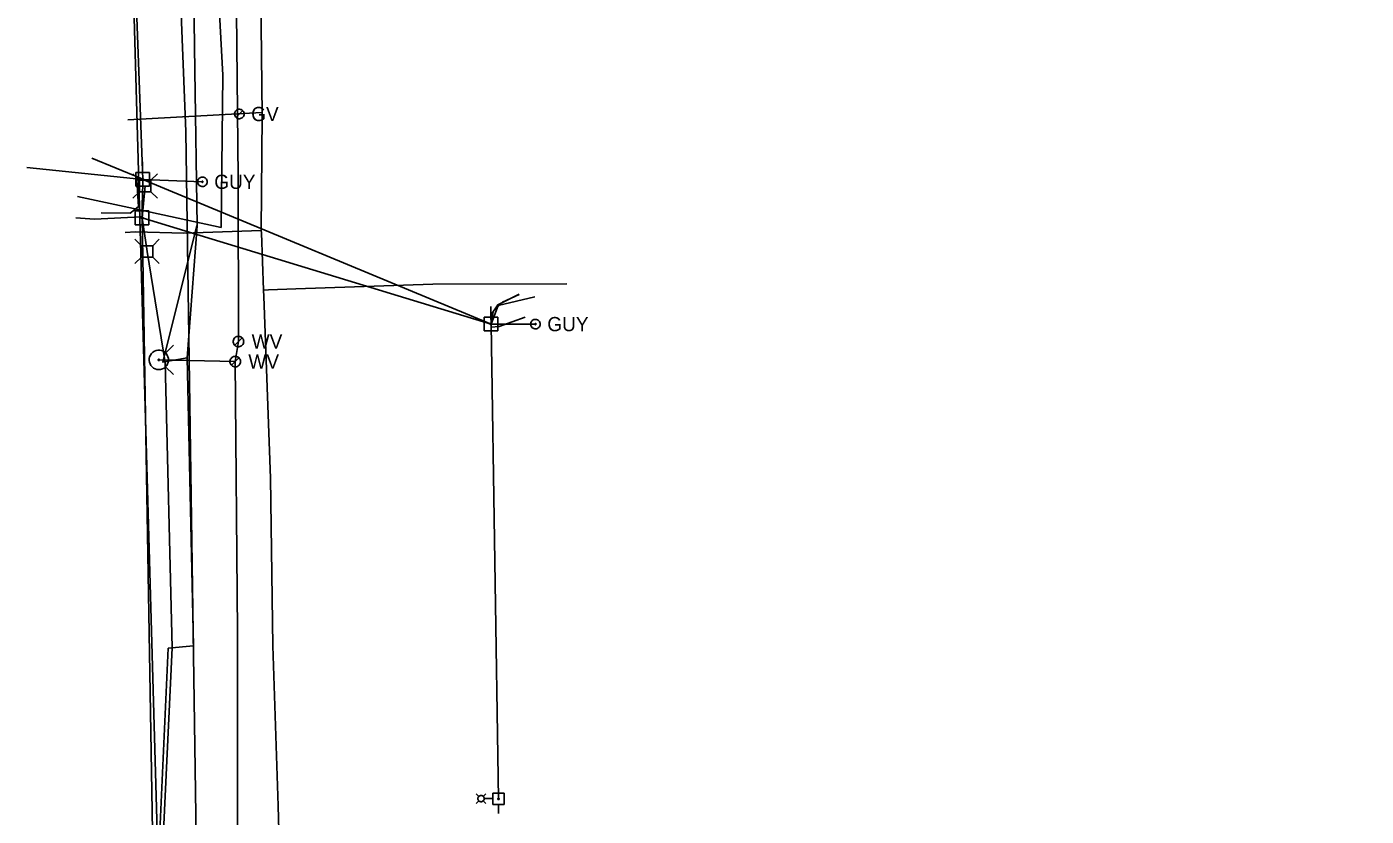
# Model space of a CAD drawing. Extents: x 596028 to 606371, y 330010 to 403088.
# Drawn here: x 601784.3 to 602146.4, y 398292.8 to 398506.3 of the extents above; entities that cross this region are included whole.
import ezdxf

# ---------------------------------------------------------------- set-up
doc = ezdxf.new("R2010")
doc.units = 0
for name, color, linetype in [('E_LTG', 7, 'Continuous'), ('E_UTL_AG_Bold', 7, 'Continuous'), ('E_UTL_E_UG', 7, 'Continuous'), ('E_UTL_EGuyWire', 7, 'Continuous'), ('E_UTL_EPowerPole', 7, 'Continuous'), ('E_UTL_FO_UG', 7, 'Continuous'), ('E_UTL_G', 7, 'Continuous'), ('E_UTL_G_UG', 7, 'Continuous'), ('E_UTL_Overhead', 7, 'Continuous'), ('E_UTL_SAN_UG', 7, 'Continuous'), ('E_UTL_TV_UG', 7, 'Continuous'), ('E_UTL_W', 7, 'Continuous'), ('E_UTL_W_UG', 7, 'Continuous'), ('E_UTL_WHydrant', 7, 'Continuous')]:
    doc.layers.add(name, color=color, linetype=linetype)

msp = doc.modelspace()

# ---------------------------------------------------------------- linework, layer by layer
at = {"layer": 'E_LTG'}
for points in [[(601906.46, 398298.18), (601905.77, 398298.88)], [(601906.46, 398296.99), (601905.77, 398296.29)], [(601906.21, 398297.59), (601906.22, 398297.42), (601906.27, 398297.27), (601906.34, 398297.12), (601906.45, 398297), (601906.57, 398296.89), (601906.71, 398296.81), (601906.86, 398296.76), (601907.02, 398296.73), (601907.18, 398296.74), (601907.34, 398296.78), (601907.49, 398296.85), (601907.62, 398296.94), (601907.73, 398297.06), (601907.82, 398297.2), (601907.88, 398297.35), (601907.91, 398297.51), (601907.91, 398297.67), (601907.88, 398297.83), (601907.82, 398297.98), (601907.73, 398298.11), (601907.62, 398298.23), (601907.49, 398298.33), (601907.34, 398298.39), (601907.18, 398298.43), (601907.02, 398298.44), (601906.86, 398298.42), (601906.71, 398298.36), (601906.57, 398298.28), (601906.45, 398298.18), (601906.34, 398298.05), (601906.27, 398297.9), (601906.22, 398297.75), (601906.21, 398297.59)], [(601907.66, 398298.18), (601908.36, 398298.88)], [(601907.66, 398296.99), (601908.36, 398296.29)], [(601907.93, 398297.59), (601910.29, 398297.59)]]:
    msp.add_lwpolyline(points, dxfattribs=at)
at = {"layer": 'E_UTL_AG_Bold'}
for points in [[(601814.74, 398464.78), (601812.99, 398466.53)], [(601817.84, 398464.78), (601819.59, 398466.53)], [(601817.84, 398464.78), (601814.74, 398464.78)], [(601814.74, 398464.78), (601814.74, 398461.68)], [(601817.84, 398461.68), (601817.84, 398464.78)], [(601814.74, 398461.68), (601812.99, 398459.93)], [(601814.74, 398461.68), (601817.84, 398461.68)], [(601817.84, 398461.68), (601819.59, 398459.93)], [(601815.26, 398447.08), (601813.51, 398448.84)], [(601818.36, 398447.08), (601820.11, 398448.84)], [(601818.36, 398447.08), (601815.26, 398447.08)], [(601815.26, 398447.08), (601815.26, 398443.99)], [(601818.36, 398443.99), (601818.36, 398447.08)], [(601815.26, 398443.99), (601813.51, 398442.24)], [(601815.26, 398443.99), (601818.36, 398443.99)], [(601818.36, 398443.99), (601820.11, 398442.24)]]:
    msp.add_lwpolyline(points, dxfattribs=at)
at = {"layer": 'E_UTL_E_UG'}
for points in [[(601815.62, 398465.02), (601815.02, 398465.35), (601801.84, 398470.78)], [(601804.38, 398455.98), (601812.24, 398455.91), (601813.44, 398456.76), (601814.46, 398457.71), (601814.07, 398464.81), (601815.02, 398465.35)], [(601797.54, 398454.62), (601802.61, 398454.27), (601815.08, 398454.89), (601815.47, 398454.62)], [(601917.38, 398433.98), (601911.59, 398431.12), (601909.7, 398428.31), (601909.78, 398425.89)], [(601909.78, 398425.89), (601911.67, 398430.95), (601921.66, 398433.28)]]:
    msp.add_lwpolyline(points, dxfattribs=at)
at = {"layer": 'E_UTL_EGuyWire'}
for p, q in [((601831.75, 398464.37), (601815.62, 398465.02)), ((601909.78, 398425.89), (601921.78, 398425.89))]:
    msp.add_line(p, q, dxfattribs=at)
for points in [[(601833.04, 398464.37), (601833.01, 398464.61), (601832.95, 398464.85), (601832.83, 398465.06), (601832.68, 398465.25), (601832.5, 398465.41), (601832.29, 398465.54), (601832.06, 398465.62), (601831.82, 398465.65), (601831.57, 398465.64), (601831.33, 398465.58), (601831.11, 398465.48), (601830.91, 398465.34), (601830.75, 398465.16), (601830.61, 398464.96), (601830.52, 398464.73), (601830.48, 398464.49), (601830.48, 398464.25), (601830.52, 398464.01), (601830.61, 398463.78), (601830.75, 398463.58), (601830.91, 398463.4), (601831.11, 398463.26), (601831.33, 398463.16), (601831.57, 398463.1), (601831.82, 398463.09), (601832.06, 398463.12), (601832.29, 398463.2), (601832.5, 398463.32), (601832.68, 398463.48), (601832.83, 398463.68), (601832.95, 398463.89), (601833.01, 398464.13), (601833.04, 398464.37)], [(601831.91, 398464.37), (601831.91, 398464.4), (601831.9, 398464.43), (601831.89, 398464.46), (601831.87, 398464.48), (601831.85, 398464.5), (601831.82, 398464.51), (601831.79, 398464.52), (601831.76, 398464.53), (601831.73, 398464.53), (601831.7, 398464.52), (601831.67, 398464.51), (601831.65, 398464.49), (601831.63, 398464.47), (601831.61, 398464.44), (601831.6, 398464.41), (601831.59, 398464.38), (601831.59, 398464.35), (601831.6, 398464.32), (601831.61, 398464.3), (601831.63, 398464.27), (601831.65, 398464.25), (601831.67, 398464.23), (601831.7, 398464.22), (601831.73, 398464.21), (601831.76, 398464.21), (601831.79, 398464.21), (601831.82, 398464.22), (601831.85, 398464.24), (601831.87, 398464.26), (601831.89, 398464.28), (601831.9, 398464.31), (601831.91, 398464.34), (601831.91, 398464.37)], [(601923.07, 398425.89), (601923.04, 398426.13), (601922.97, 398426.36), (601922.86, 398426.58), (601922.71, 398426.77), (601922.53, 398426.93), (601922.32, 398427.05), (601922.08, 398427.13), (601921.84, 398427.17), (601921.6, 398427.16), (601921.36, 398427.1), (601921.14, 398427), (601920.94, 398426.86), (601920.77, 398426.68), (601920.64, 398426.47), (601920.55, 398426.25), (601920.5, 398426.01), (601920.5, 398425.76), (601920.55, 398425.52), (601920.64, 398425.3), (601920.77, 398425.09), (601920.94, 398424.92), (601921.14, 398424.77), (601921.36, 398424.67), (601921.6, 398424.62), (601921.84, 398424.6), (601922.08, 398424.64), (601922.32, 398424.72), (601922.53, 398424.84), (601922.71, 398425), (601922.86, 398425.19), (601922.97, 398425.41), (601923.04, 398425.64), (601923.07, 398425.89)], [(601921.94, 398425.89), (601921.94, 398425.92), (601921.93, 398425.95), (601921.92, 398425.97), (601921.9, 398426), (601921.88, 398426.02), (601921.85, 398426.03), (601921.82, 398426.04), (601921.79, 398426.05), (601921.76, 398426.04), (601921.73, 398426.04), (601921.7, 398426.03), (601921.68, 398426.01), (601921.66, 398425.99), (601921.64, 398425.96), (601921.63, 398425.93), (601921.62, 398425.9), (601921.62, 398425.87), (601921.63, 398425.84), (601921.64, 398425.81), (601921.66, 398425.79), (601921.68, 398425.76), (601921.7, 398425.75), (601921.73, 398425.73), (601921.76, 398425.73), (601921.79, 398425.73), (601921.82, 398425.73), (601921.85, 398425.74), (601921.88, 398425.76), (601921.9, 398425.78), (601921.92, 398425.8), (601921.93, 398425.83), (601921.94, 398425.86), (601921.94, 398425.89)]]:
    msp.add_lwpolyline(points, dxfattribs=at)
at = {"layer": 'E_UTL_EPowerPole'}
for points in [[(601817.43, 398466.86), (601813.75, 398466.86)], [(601813.75, 398466.86), (601813.75, 398463.17)], [(601815.59, 398466.86), (601815.59, 398469.77)], [(601817.43, 398463.17), (601817.43, 398466.86)], [(601813.75, 398463.17), (601817.43, 398463.17)], [(601815.86, 398465.01), (601815.86, 398465.06), (601815.84, 398465.1), (601815.82, 398465.14), (601815.8, 398465.18), (601815.76, 398465.21), (601815.72, 398465.23), (601815.68, 398465.25), (601815.63, 398465.25), (601815.59, 398465.25), (601815.54, 398465.24), (601815.5, 398465.22), (601815.47, 398465.2), (601815.43, 398465.16), (601815.41, 398465.12), (601815.39, 398465.08), (601815.39, 398465.04), (601815.39, 398464.99), (601815.39, 398464.95), (601815.41, 398464.91), (601815.43, 398464.87), (601815.47, 398464.83), (601815.5, 398464.81), (601815.54, 398464.79), (601815.59, 398464.78), (601815.63, 398464.78), (601815.68, 398464.78), (601815.72, 398464.8), (601815.76, 398464.82), (601815.8, 398464.85), (601815.82, 398464.89), (601815.84, 398464.93), (601815.86, 398464.97), (601815.86, 398465.01)], [(601815.44, 398456.47), (601815.44, 398459.37)], [(601817.28, 398456.47), (601813.59, 398456.47)], [(601813.59, 398456.47), (601813.59, 398452.77)], [(601817.28, 398452.77), (601817.28, 398456.47)], [(601813.59, 398452.77), (601817.28, 398452.77)], [(601815.71, 398454.62), (601815.7, 398454.67), (601815.69, 398454.71), (601815.67, 398454.75), (601815.64, 398454.79), (601815.61, 398454.82), (601815.57, 398454.84), (601815.53, 398454.85), (601815.48, 398454.86), (601815.44, 398454.86), (601815.39, 398454.85), (601815.35, 398454.83), (601815.31, 398454.8), (601815.28, 398454.77), (601815.26, 398454.73), (601815.24, 398454.69), (601815.23, 398454.65), (601815.23, 398454.6), (601815.24, 398454.56), (601815.26, 398454.51), (601815.28, 398454.48), (601815.31, 398454.44), (601815.35, 398454.42), (601815.39, 398454.4), (601815.44, 398454.39), (601815.48, 398454.38), (601815.53, 398454.39), (601815.57, 398454.41), (601815.61, 398454.43), (601815.64, 398454.46), (601815.67, 398454.49), (601815.69, 398454.53), (601815.7, 398454.58), (601815.71, 398454.62)], [(601909.75, 398427.73), (601909.75, 398430.64)], [(601911.59, 398427.73), (601907.91, 398427.73)], [(601907.91, 398427.73), (601907.91, 398424.04)], [(601911.59, 398424.04), (601911.59, 398427.73)], [(601907.91, 398424.04), (601911.59, 398424.04)], [(601910.02, 398425.89), (601910.02, 398425.93), (601910, 398425.97), (601909.98, 398426.01), (601909.95, 398426.05), (601909.92, 398426.08), (601909.88, 398426.1), (601909.84, 398426.12), (601909.79, 398426.12), (601909.75, 398426.12), (601909.7, 398426.11), (601909.66, 398426.09), (601909.63, 398426.07), (601909.59, 398426.03), (601909.57, 398426), (601909.55, 398425.95), (601909.54, 398425.91), (601909.54, 398425.86), (601909.55, 398425.82), (601909.57, 398425.78), (601909.59, 398425.74), (601909.63, 398425.71), (601909.66, 398425.68), (601909.7, 398425.66), (601909.75, 398425.65), (601909.79, 398425.65), (601909.84, 398425.65), (601909.88, 398425.67), (601909.92, 398425.69), (601909.95, 398425.72), (601909.98, 398425.76), (601910, 398425.8), (601910.02, 398425.84), (601910.02, 398425.89)], [(601913.37, 398299.05), (601910.29, 398299.05)], [(601910.29, 398299.05), (601910.29, 398295.98)], [(601911.6, 398297.51), (601911.61, 398297.48), (601911.62, 398297.44), (601911.64, 398297.41), (601911.66, 398297.38), (601911.69, 398297.35), (601911.72, 398297.33), (601911.76, 398297.32), (601911.79, 398297.32), (601911.83, 398297.32), (601911.87, 398297.33), (601911.9, 398297.34), (601911.93, 398297.36), (601911.96, 398297.39), (601911.98, 398297.42), (601911.99, 398297.46), (601912, 398297.5), (601912, 398297.53), (601911.99, 398297.57), (601911.98, 398297.61), (601911.96, 398297.64), (601911.93, 398297.66), (601911.9, 398297.69), (601911.87, 398297.7), (601911.83, 398297.71), (601911.79, 398297.71), (601911.76, 398297.71), (601911.72, 398297.7), (601911.69, 398297.68), (601911.66, 398297.65), (601911.64, 398297.62), (601911.62, 398297.59), (601911.61, 398297.55), (601911.6, 398297.51)], [(601913.37, 398295.98), (601913.37, 398299.05)], [(601910.29, 398295.98), (601913.37, 398295.98)], [(601911.83, 398295.98), (601911.83, 398293.55)]]:
    msp.add_lwpolyline(points, dxfattribs=at)
at = {"layer": 'E_UTL_FO_UG'}
for points in [[(601827.68, 398416.8), (601830.37, 398452.5), (601829.71, 398494.44), (601828.86, 398554.53), (601827.22, 398588.07), (601819.23, 398663.17), (601817.49, 398683.62), (601809.23, 398694.49), (601809.67, 398700.68), (601810.21, 398701.95)], [(601836.87, 398451.97), (601837.3, 398493.22), (601834.18, 398550.11), (601832.08, 398587.67), (601830.06, 398672.32), (601823.65, 398694.11), (601810.18, 398694.96), (601810.52, 398700.52), (601810.21, 398701.95)], [(601815.47, 398454.62), (601815.65, 398456.56), (601816.29, 398463.23)], [(601798.02, 398460.39), (601815.65, 398456.56), (601836.87, 398451.97)], [(601820.25, 398288.69), (601822.54, 398338.23), (601829.33, 398338.93), (601827.68, 398416.8), (601821.04, 398415.63), (601830.29, 398452.55)], [(601818.89, 398285.08), (601821.24, 398288.67), (601823.6, 398338.38), (601821.65, 398415.53), (601816.81, 398445.54)], [(601909.78, 398425.89), (601910.38, 398429.32), (601912.92, 398431.86), (601917.41, 398433.93)]]:
    msp.add_lwpolyline(points, dxfattribs=at)
at = {"layer": 'E_UTL_G'}
for points in [[(601843.02, 398482.7), (601843, 398482.94), (601842.93, 398483.18), (601842.82, 398483.39), (601842.67, 398483.58), (601842.48, 398483.74), (601842.27, 398483.87), (601842.04, 398483.95), (601841.8, 398483.98), (601841.55, 398483.97), (601841.32, 398483.91), (601841.09, 398483.81), (601840.9, 398483.67), (601840.73, 398483.49), (601840.6, 398483.29), (601840.5, 398483.06), (601840.46, 398482.82), (601840.46, 398482.58), (601840.5, 398482.34), (601840.6, 398482.11), (601840.73, 398481.91), (601840.9, 398481.73), (601841.09, 398481.59), (601841.32, 398481.49), (601841.55, 398481.43), (601841.8, 398481.42), (601842.04, 398481.45), (601842.27, 398481.53), (601842.48, 398481.65), (601842.67, 398481.81), (601842.82, 398482.01), (601842.93, 398482.22), (601843, 398482.46), (601843.02, 398482.7)], [(601840.83, 398481.79), (601842.64, 398483.61)]]:
    msp.add_lwpolyline(points, dxfattribs=at)
at = {"layer": 'E_UTL_G_UG'}
for points in [[(601855.19, 398226.11), (601853.33, 398255.76), (601852.25, 398295.67), (601850.77, 398338.85), (601850.19, 398384.26), (601848.38, 398433.34), (601848.23, 398435.09), (601847.69, 398450.57), (601847.68, 398451.16), (601847.93, 398482.27), (601847.04, 398563.69), (601846.65, 398581.88), (601845.72, 398620.07), (601844.78, 398659.8), (601843.05, 398710.64), (601842.26, 398757.97), (601841.06, 398820.62), (601839.42, 398879.66)], [(601811.6, 398481.16), (601847.84, 398483.1)], [(601810.91, 398450.7), (601813.7, 398450.81), (601826.78, 398450.48), (601847.68, 398451.16)], [(601848.23, 398435.09), (601849.65, 398435.13), (601857.03, 398435.41), (601894.09, 398436.65), (601930.27, 398436.74)]]:
    msp.add_lwpolyline(points, dxfattribs=at)
at = {"layer": 'E_UTL_Overhead'}
for points in [[(601799.71, 399128), (601802.67, 398978.9), (601805.44, 398837.6), (601808.29, 398687.36), (601814.03, 398508.79), (601815.62, 398465.02), (601815.47, 398454.62), (601818.52, 398272.77), (601842.51, 398204.94), (601846.66, 398206.83), (601971.29, 398212.9), (602201.47, 398217.45), (602455.18, 398214.45), (602672.91, 398212.36), (602889.72, 398211.91), (603174.13, 398213.34), (603438.35, 398217.5), (603564.62, 398219.01), (603722.34, 398221.33)], [(601784.28, 398468.2), (601815.62, 398465.02), (601909.78, 398425.89)], [(601911.8, 398297.51), (601909.78, 398425.89), (601815.47, 398454.62)]]:
    msp.add_lwpolyline(points, dxfattribs=at)
at = {"layer": 'E_UTL_SAN_UG'}
msp.add_lwpolyline([(601834.58, 397979.3), (601827.27, 398477.97), (601824.22, 398555.37), (601823.94, 398602.6), (601823.36, 398635.14), (601822.76, 398683.08), (601820.93, 398724.67), (601817.01, 398811.67), (601816.14, 398892.72), (601815.6, 398929.5), (601815.23, 398967.73), (601816.12, 399020.67), (601816.07, 399067.52), (601809, 399163.56), (601809.63, 399289.25), (601808.51, 399354.86), (601805.68, 399399.45), (601802.75, 399484.94), (601799.12, 399562.02), (601798.13, 399736.67), (601901.37, 399736.39)], dxfattribs=at)
at = {"layer": 'E_UTL_TV_UG'}
for points in [[(601819.99, 398272.77), (601808.29, 398687.36)], [(601816.81, 398445.54), (601815.47, 398454.62)], [(601909.77, 398425.07), (601912, 398425.21), (601919.04, 398427.76)]]:
    msp.add_lwpolyline(points, dxfattribs=at)
at = {"layer": 'E_UTL_W'}
for points in [[(601842.93, 398421.17), (601842.9, 398421.44), (601842.83, 398421.7), (601842.7, 398421.94), (601842.53, 398422.16), (601842.33, 398422.33), (601842.09, 398422.47), (601841.84, 398422.56), (601841.57, 398422.6), (601841.3, 398422.58), (601841.04, 398422.52), (601840.79, 398422.41), (601840.57, 398422.25), (601840.38, 398422.05), (601840.23, 398421.83), (601840.13, 398421.58), (601840.08, 398421.31), (601840.08, 398421.04), (601840.13, 398420.77), (601840.23, 398420.52), (601840.38, 398420.29), (601840.57, 398420.1), (601840.79, 398419.94), (601841.04, 398419.83), (601841.3, 398419.76), (601841.57, 398419.75), (601841.84, 398419.79), (601842.09, 398419.88), (601842.33, 398420.01), (601842.53, 398420.19), (601842.7, 398420.4), (601842.83, 398420.64), (601842.9, 398420.9), (601842.93, 398421.17)], [(601840.49, 398420.17), (601842.51, 398422.18)], [(601842.04, 398415.75), (601842.02, 398416.02), (601841.94, 398416.28), (601841.81, 398416.52), (601841.65, 398416.74), (601841.44, 398416.91), (601841.21, 398417.05), (601840.95, 398417.14), (601840.68, 398417.18), (601840.41, 398417.16), (601840.15, 398417.1), (601839.9, 398416.99), (601839.68, 398416.83), (601839.49, 398416.63), (601839.35, 398416.41), (601839.25, 398416.16), (601839.2, 398415.89), (601839.2, 398415.62), (601839.25, 398415.35), (601839.35, 398415.1), (601839.49, 398414.87), (601839.68, 398414.68), (601839.9, 398414.52), (601840.15, 398414.41), (601840.41, 398414.34), (601840.68, 398414.33), (601840.95, 398414.37), (601841.21, 398414.46), (601841.44, 398414.59), (601841.65, 398414.77), (601841.81, 398414.98), (601841.94, 398415.22), (601842.02, 398415.48), (601842.04, 398415.75)], [(601839.61, 398414.75), (601841.62, 398416.76)]]:
    msp.add_lwpolyline(points, dxfattribs=at)
at = {"layer": 'E_UTL_W_UG'}
for points in [[(601824.16, 398197.27), (601840.45, 398196.71), (601841.34, 398199.83), (601841.28, 398342.75), (601840.62, 398415.75), (601841.5, 398421.17), (601841.39, 398465.47), (601840.94, 398510.19), (601840.03, 398586.22), (601835.58, 398667.05), (601837.06, 398671.26), (601833.62, 398740.72), (601832.23, 398798.33), (601831.17, 398840.3), (601829.18, 398889.33), (601827.46, 398929.19), (601827.81, 398993.9), (601827.18, 399023.94), (601825.9, 399089.09)], [(601840.62, 398415.75), (601819.97, 398416.21)]]:
    msp.add_lwpolyline(points, dxfattribs=at)
at = {"layer": 'E_UTL_WHydrant'}
for points in [[(601821.81, 398418.04), (601823.95, 398420.18)], [(601819.97, 398413.58), (601820.47, 398413.63), (601820.95, 398413.77), (601821.39, 398414), (601821.78, 398414.31), (601822.11, 398414.68), (601822.36, 398415.12), (601822.52, 398415.59), (601822.59, 398416.08), (601822.57, 398416.58), (601822.45, 398417.06), (601822.24, 398417.52), (601821.95, 398417.92), (601821.59, 398418.27), (601821.17, 398418.54), (601820.71, 398418.72), (601820.22, 398418.82), (601819.72, 398418.82), (601819.23, 398418.72), (601818.77, 398418.54), (601818.35, 398418.27), (601817.99, 398417.92), (601817.7, 398417.52), (601817.49, 398417.06), (601817.38, 398416.58), (601817.35, 398416.08), (601817.42, 398415.59), (601817.59, 398415.12), (601817.84, 398414.68), (601818.16, 398414.31), (601818.55, 398414), (601819, 398413.77), (601819.48, 398413.63), (601819.97, 398413.58)], [(601819.97, 398416), (601820.01, 398416.01), (601820.05, 398416.02), (601820.08, 398416.04), (601820.11, 398416.06), (601820.14, 398416.09), (601820.16, 398416.12), (601820.17, 398416.16), (601820.17, 398416.2), (601820.17, 398416.23), (601820.16, 398416.27), (601820.15, 398416.31), (601820.12, 398416.34), (601820.1, 398416.36), (601820.06, 398416.38), (601820.03, 398416.4), (601819.99, 398416.41), (601819.95, 398416.41), (601819.92, 398416.4), (601819.88, 398416.38), (601819.85, 398416.36), (601819.82, 398416.34), (601819.8, 398416.31), (601819.78, 398416.27), (601819.77, 398416.23), (601819.77, 398416.2), (601819.78, 398416.16), (601819.79, 398416.12), (601819.81, 398416.09), (601819.83, 398416.06), (601819.86, 398416.04), (601819.9, 398416.02), (601819.93, 398416.01), (601819.97, 398416)], [(601821.81, 398414.37), (601823.95, 398412.23)]]:
    msp.add_lwpolyline(points, dxfattribs=at)

# ---------------------------------------------------------------- texts
at = {"layer": 'E_UTL_EGuyWire'}
for p in [(601834.96, 398462.44), (601924.99, 398423.96)]:
    msp.add_text('GUY', height=3.85, dxfattribs=at).set_placement(p)
at = {"layer": 'E_UTL_G'}
msp.add_text('GV', height=3.85, dxfattribs=at).set_placement((601844.94, 398480.77))
at = {"layer": 'E_UTL_W'}
for p in [(601845.07, 398419.25), (601844.18, 398413.83)]:
    msp.add_text('WV', height=3.85, dxfattribs=at).set_placement(p)

doc.saveas('drawing.dxf')
